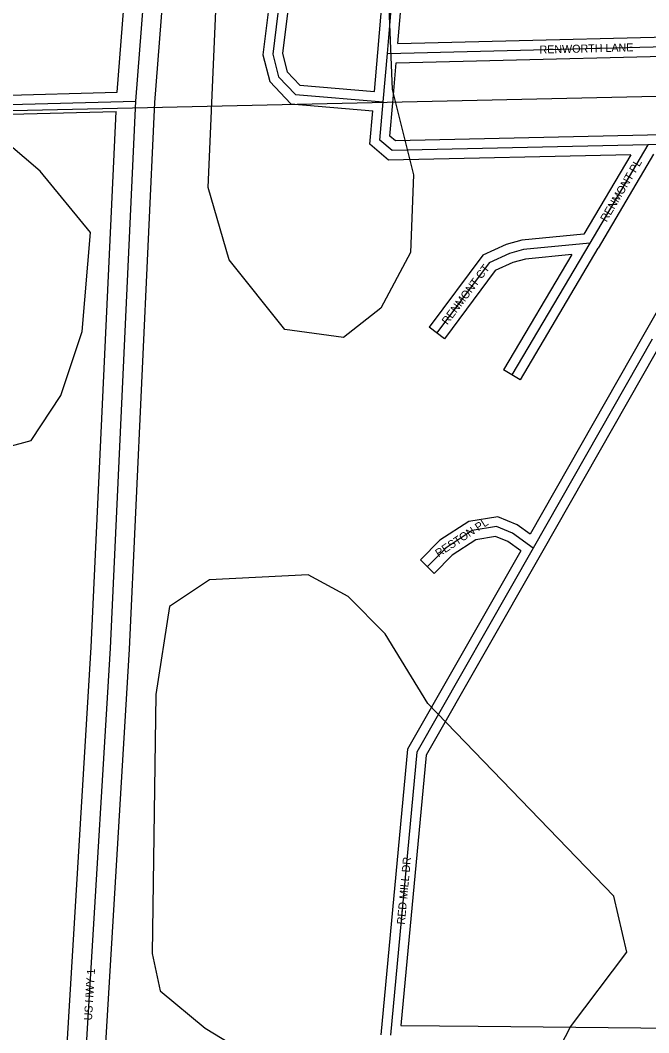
# Model space of a CAD drawing. Extents: x 457167 to 656239, y 1787309 to 1969297.
# Drawn here: x 571788 to 573753, y 1879261 to 1882424 of the extents above; entities that cross this region are included whole.
import ezdxf

# ---------------------------------------------------------------- set-up
doc = ezdxf.new("R2010")
doc.units = 0
for name, color, linetype in [('Level 1', 7, 'Continuous'), ('Level 13', 7, 'Continuous'), ('Level 14', 7, 'Continuous'), ('Level 31', 7, 'Continuous'), ('Level 32', 7, 'Continuous'), ('Level 34', 7, 'Continuous'), ('Level 7', 7, 'Continuous')]:
    doc.layers.add(name, color=color, linetype=linetype)

msp = doc.modelspace()

# ---------------------------------------------------------------- linework, layer by layer
at = {"layer": 'Level 1'}
msp.add_line((569448.581, 1882090.548), (574868.514, 1882210.607), dxfattribs=at)
at = {"layer": 'Level 13'}
for points in [[(572149.737, 1882170.539), (572244.73, 1883387.425), (572558.161, 1885279.099)], [(571939.096, 1878292.15), (572070.168, 1880461.977), (572149.737, 1882170.539)]]:
    msp.add_lwpolyline(points, dxfattribs=at)
at = {"layer": 'Level 14'}
for points in [[(572091.777, 1882199.011), (572185.113, 1883394.678), (572498.08, 1885283.545)], [(572209.63, 1882166.806), (572304.348, 1883380.172), (572618.245, 1885274.651)], [(571999.197, 1878291.989), (572130.085, 1880458.772), (572209.63, 1882166.806)], [(571878.996, 1878292.31), (571879.07, 1878293.52), (572010.25, 1880465.182), (572088.198, 1882138.893)]]:
    msp.add_lwpolyline(points, dxfattribs=at)
at = {"layer": 'Level 31'}
for p, q in [((572936.08, 1882320.043), (572962.863, 1882632.349)), ((572923.018, 1882168.435), (572936.08, 1882320.043)), ((568998.188, 1882086.886), (572149.737, 1882170.539)), ((573750.401, 1882034.954), (573568.721, 1881726.991)), ((573568.721, 1881726.991), (573325.415, 1881315.893)), ((573764.324, 1881427.646), (573392.283, 1880774.286))]:
    msp.add_line(p, q, dxfattribs=at)
for points in [[(572979.851, 1882832.313), (572704.397, 1882836.566), (572631.686, 1882753.821), (572577.586, 1882317.938), (572595.559, 1882247.352), (572648.556, 1882191.96), (572923.018, 1882168.435)], [(572936.08, 1882320.043), (574141.398, 1882350.092), (574291.032, 1882265.398), (575278.16, 1881719.961)], [(573750.401, 1882034.954), (572950.671, 1882017.099), (572912.572, 1882049.185), (572923.018, 1882168.435)], [(574085.785, 1881941.847), (574016.891, 1882002.001), (573958.127, 1882039.949), (573750.401, 1882034.954)], [(573568.721, 1881726.991), (573361.915, 1881707.451), (573317.99, 1881695.186), (573253.985, 1881665.51), (573090.631, 1881446.964)], [(573392.283, 1880774.286), (573327.495, 1880821.339), (573277.598, 1880841.814), (573201.544, 1880829.621), (573119.671, 1880775.985), (573061.325, 1880716.841)], [(573392.283, 1880774.286), (573028.538, 1880137.275), (572945.444, 1879253.818)]]:
    msp.add_lwpolyline(points, dxfattribs=at)
at = {"layer": 'Level 32'}
for p, q in [((572906.19, 1882322.606), (572932.973, 1882634.912)), ((572968.835, 1882350.869), (572990.393, 1882602.246)), ((572895.703, 1882200.886), (572906.19, 1882322.618)), ((572952.909, 1882165.86), (572963.667, 1882290.72)), ((568997.392, 1882116.876), (572091.777, 1882199.011)), ((568998.984, 1882056.896), (572088.198, 1882138.893)), ((573697.165, 1882003.756), (573550.66, 1881755.419)), ((573767.776, 1882005.361), (573594.561, 1881711.747)), ((573512.905, 1881691.582), (573299.598, 1881331.173)), ((573594.54, 1881711.711), (573351.234, 1881300.612)), ((573114.661, 1881429.002), (573066.601, 1881464.926)), ((573738.254, 1881442.491), (573382.797, 1880818.253)), ((573775.951, 1881387.434), (573418.354, 1880759.44)), ((573351.234, 1881300.612), (573299.598, 1881331.173)), ((573082.683, 1880695.772), (573039.969, 1880737.911)), ((572978.368, 1879283.484), (573219.961, 1879281.022))]:
    msp.add_line(p, q, dxfattribs=at)
for points in [[(572980.315, 1882862.31), (572691.006, 1882866.778), (572603.053, 1882766.684), (572547.118, 1882316.019), (572568.431, 1882232.309), (572634.71, 1882163.036), (572890.51, 1882141.11)], [(572947.236, 1882802.812), (572717.787, 1882806.356), (572660.32, 1882740.957), (572608.055, 1882319.858), (572622.686, 1882262.396), (572662.403, 1882220.884), (572895.703, 1882200.886)], [(572968.835, 1882350.868), (574148.95, 1882380.291), (574305.676, 1882291.582), (575266.907, 1881760.454)], [(572963.666, 1882290.72), (574133.845, 1882319.894), (574276.388, 1882239.214), (575236.879, 1881708.494)], [(573749.731, 1882064.947), (572961.33, 1882047.345), (572943.818, 1882062.093), (572952.905, 1882165.817)], [(573697.165, 1882003.756), (572940.013, 1881986.853), (572881.325, 1882036.276), (572890.51, 1882141.11)], [(574086.477, 1881981.07), (574034.989, 1882026.026), (573966.641, 1882070.163), (573749.68, 1882064.946)], [(574038.595, 1881943.223), (574011.697, 1881922.371), (573738.258, 1881442.498)], [(573550.661, 1881755.419), (573356.425, 1881737.066), (573307.577, 1881723.426), (573234.492, 1881689.54), (573066.601, 1881464.926)], [(573512.904, 1881691.582), (573367.403, 1881677.836), (573328.402, 1881666.945), (573273.479, 1881641.479), (573114.661, 1881429.002)], [(573382.797, 1880818.253), (573342.213, 1880847.728), (573281.18, 1880872.772), (573190.466, 1880858.228), (573100.558, 1880799.329), (573039.969, 1880737.911)], [(573352.899, 1880765.811), (573312.776, 1880794.95), (573274.015, 1880810.856), (573212.622, 1880801.012), (573138.784, 1880752.641), (573082.683, 1880695.772)], [(573352.899, 1880765.811), (572999.275, 1880146.53), (572915.343, 1879254.15)], [(573418.335, 1880759.409), (573057.8, 1880128.02), (572978.367, 1879283.484)], [(573219.94, 1879281.022), (574135.269, 1879272.326), (574174.965, 1879207.178), (574174.304, 1878907.086)]]:
    msp.add_lwpolyline(points, dxfattribs=at)
at = {"layer": 'Level 7'}
for points in [[(572936.079, 1882565.839), (572951.604, 1882207.341), (573017.449, 1881940.345), (573008.321, 1881698.629), (572916.072, 1881523.853), (572799.071, 1881432.52), (572615.738, 1881458.118), (572441.362, 1881675.451), (572375.418, 1881900.726), (572438.38, 1883342.721)], [(571180.22, 1880937.537), (571822.679, 1881110.54), (571914.829, 1881251.965), (571982.147, 1881451.84), (572008.163, 1881760.188), (571850.368, 1881952.441), (571692.433, 1882086.311)], [(573383.264, 1879038.119), (573509.063, 1879279.446), (573684.873, 1879512.305), (573643.75, 1879687.498), (573062.141, 1880289.586), (572929.476, 1880506.759), (572813.123, 1880623.861), (572688.31, 1880690.941), (572379.805, 1880675.246), (572254.494, 1880592.313), (572211.936, 1880317.336), (572201.017, 1879508.746), (572225.629, 1879391.933), (572366.993, 1879274.772), (572491.776, 1879199.352)]]:
    msp.add_lwpolyline(points, dxfattribs=at)

# ---------------------------------------------------------------- texts
at = {"layer": 'Level 34'}
for s, height, rotation, p in [('RENWORTH LANE', 25, 1.427353, (573412.003, 1882319.406)), ('RENMONT PL', 25, 59.461006, (573621.355, 1881791.612)), ('RENMONT CT', 25, 53.222469, (573123.77, 1881470.422)), ('RESTON PL', 25, 33.228381, (573095.927, 1880745.487)), ('RED MILL DR', 25, 84.625972, (572990.365, 1879597.951)), ('US HWY 1', 24.9992, 86.542392, (572012.426, 1879298.79))]:
    msp.add_text(s, height=height, rotation=rotation, dxfattribs=at).set_placement(p)

doc.saveas('drawing.dxf')
